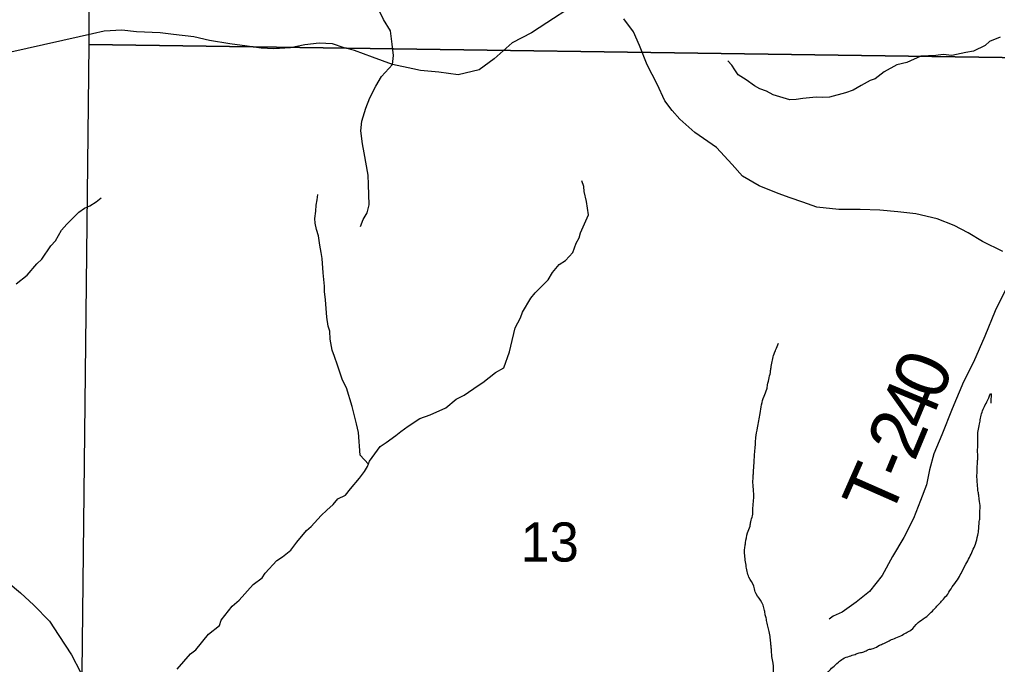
# Model space of a CAD drawing. Extents: x 0 to 191, y 0 to 55.
# Drawn here: x 147.937 to 148.459, y 19.108 to 19.453 of the extents above; entities that cross this region are included whole.
import ezdxf

# ---------------------------------------------------------------- set-up
doc = ezdxf.new("R2010")
doc.units = 0
for name, color, linetype in [('GM_X_Corporation', 7, 'Continuous'), ('GM_X_County_Road', 7, 'Continuous'), ('GM_X_Minor_River', 7, 'Continuous'), ('GM_X_Section_Text', 7, 'Continuous'), ('GM_X_Township_Road', 7, 'Continuous'), ('GM_X_Township_Road_Text', 7, 'Continuous')]:
    doc.layers.add(name, color=color, linetype=linetype)

msp = doc.modelspace()

# ---------------------------------------------------------------- linework, layer by layer
at = {"layer": 'GM_X_Corporation'}
for points in [[(147.97486, 19.94949), (148.48051, 19.94079), (148.47431, 19.43234), (147.97418, 19.43959)], [(147.97418, 19.43959), (148.47431, 19.43234), (148.4672, 18.92122), (147.9684, 18.92831)]]:
    msp.add_lwpolyline(points, close=True, dxfattribs=at)
at = {"layer": 'GM_X_County_Road'}
for points in [[(148.23233, 19.45998), (148.21871, 19.4511), (148.21042, 19.44577), (148.20007, 19.44042), (148.19059, 19.43185), (148.18259, 19.42593), (148.17134, 19.42324), (148.16098, 19.42475), (148.15121, 19.42564), (148.14707, 19.42652), (148.13612, 19.42889), (148.12546, 19.43274), (148.11599, 19.43629), (148.11036, 19.43777), (148.10414, 19.43985), (148.09704, 19.44014), (148.08934, 19.43925), (148.08164, 19.43777), (148.07276, 19.43718), (148.06595, 19.43748), (148.05855, 19.43866), (148.04938, 19.43985), (148.03842, 19.44162), (148.03013, 19.44369), (148.01918, 19.44488), (148.01208, 19.44577), (147.99935, 19.44636), (147.99165, 19.44725), (147.98218, 19.44665), (147.97596, 19.44517), (147.96885, 19.44369), (147.92178, 19.43304)], [(148.46235, 19.32883), (148.4514, 19.33416), (148.4437, 19.3389), (148.4363, 19.34274), (148.42712, 19.3463), (148.41587, 19.34896), (148.40611, 19.35015), (148.39663, 19.35103), (148.38597, 19.35133), (148.37473, 19.35133), (148.36288, 19.35251), (148.35548, 19.35518), (148.34867, 19.35755), (148.34216, 19.35991), (148.3321, 19.36406), (148.32321, 19.36909), (148.31759, 19.37531), (148.3093, 19.38449), (148.29775, 19.39248), (148.28976, 19.39958), (148.28562, 19.40432), (148.28177, 19.40935), (148.27762, 19.41823), (148.27229, 19.4286), (148.26815, 19.43896), (148.26489, 19.44636), (148.25986, 19.45317)], [(147.93096, 19.15209), (147.93747, 19.14647), (147.94458, 19.13996), (147.95287, 19.13137), (147.9579, 19.12367), (147.96471, 19.11331), (147.96945, 19.10414), (147.97625, 19.09437), (147.97848, 19.08974)]]:
    msp.add_lwpolyline(points, dxfattribs=at)
at = {"layer": 'GM_X_Minor_River'}
for points in [[(148.46085, 19.44351), (148.45521, 19.44115), (148.45278, 19.43903), (148.44658, 19.4359), (148.44243, 19.43527), (148.43507, 19.43365), (148.43033, 19.43416), (148.42656, 19.43372), (148.41843, 19.43323), (148.41091, 19.42989), (148.40563, 19.42868), (148.39887, 19.42497), (148.394, 19.42111), (148.39137, 19.42031), (148.38667, 19.41758), (148.38236, 19.41505), (148.37822, 19.41366), (148.36973, 19.41146), (148.36576, 19.41121), (148.36254, 19.41136), (148.35536, 19.41069), (148.35178, 19.41006), (148.34856, 19.41002), (148.33963, 19.41256), (148.336, 19.4146), (148.33239, 19.41588), (148.32953, 19.41736), (148.32513, 19.42072), (148.32093, 19.42332), (148.31918, 19.42595), (148.31744, 19.4284), (148.31533, 19.43084)], [(148.0211, 19.10578), (148.02836, 19.11386), (148.03117, 19.11599), (148.03786, 19.12444), (148.04384, 19.12909), (148.04475, 19.13195), (148.0505, 19.13944), (148.05424, 19.14253), (148.06169, 19.151), (148.06656, 19.15449), (148.06823, 19.15698), (148.07437, 19.16372), (148.07737, 19.16566), (148.08186, 19.16933), (148.08501, 19.17356), (148.09022, 19.1799), (148.09284, 19.18203), (148.09805, 19.1878), (148.10104, 19.19069), (148.10459, 19.19378), (148.107, 19.19667), (148.11114, 19.19863), (148.11374, 19.20208), (148.11857, 19.20785), (148.12117, 19.21131), (148.12284, 19.21399), (148.12393, 19.21686), (148.12968, 19.22473), (148.13287, 19.22686), (148.13792, 19.23054), (148.14073, 19.23267), (148.14466, 19.23558), (148.15085, 19.23965), (148.1563, 19.24163), (148.16477, 19.24536), (148.17019, 19.25), (148.17451, 19.25215), (148.182, 19.25738), (148.18444, 19.25894), (148.19117, 19.26416), (148.19568, 19.26669), (148.19877, 19.27529), (148.19948, 19.27834), (148.2018, 19.28806), (148.20456, 19.29342), (148.20565, 19.29648), (148.21008, 19.30395), (148.2125, 19.30683), (148.2194, 19.31377), (148.22161, 19.3176), (148.22533, 19.32203), (148.22871, 19.32416), (148.23262, 19.3284), (148.23425, 19.33336), (148.23591, 19.33624), (148.23663, 19.33891), (148.23956, 19.34522), (148.24084, 19.34847), (148.23979, 19.35567), (148.23858, 19.36098), (148.23835, 19.36363), (148.23736, 19.36666)], [(147.93519, 19.3117), (147.94099, 19.31634), (147.9462, 19.32231), (147.94881, 19.32481), (147.95363, 19.33191), (147.95624, 19.33461), (147.95937, 19.34036), (147.96217, 19.34344), (147.96869, 19.34999), (147.97169, 19.35212), (147.97451, 19.3533), (147.97789, 19.35544), (147.9805, 19.35756)], [(148.12333, 19.21529), (148.11896, 19.22002), (148.11803, 19.23217), (148.11701, 19.2369), (148.11461, 19.24599), (148.11162, 19.25602), (148.10948, 19.26017), (148.1069, 19.26811), (148.10513, 19.27284), (148.10395, 19.27624), (148.10291, 19.28212), (148.10266, 19.2863), (148.10187, 19.28895), (148.10104, 19.29388), (148.10034, 19.30299), (148.09989, 19.30754), (148.09985, 19.31039), (148.09918, 19.31742), (148.09869, 19.3252), (148.09807, 19.32842), (148.09745, 19.33221), (148.09662, 19.33733), (148.09562, 19.34074), (148.09481, 19.34396), (148.09478, 19.34662), (148.09529, 19.35043), (148.09543, 19.35366), (148.09596, 19.35652), (148.09629, 19.35937)]]:
    msp.add_lwpolyline(points, dxfattribs=at)
for points in [[(148.30674, 18.99239), (148.30879, 18.99734), (148.31066, 19.00191), (148.31216, 19.00439), (148.31309, 19.00762), (148.31439, 19.01143), (148.31494, 19.01371), (148.31643, 19.0177), (148.31772, 19.02265), (148.31903, 19.02589), (148.32071, 19.03007), (148.32239, 19.03388), (148.32389, 19.03693), (148.32463, 19.0394), (148.32555, 19.04283), (148.32704, 19.04777), (148.32815, 19.0512), (148.32889, 19.05424), (148.33019, 19.05748), (148.33055, 19.06033), (148.33148, 19.06318), (148.33222, 19.06641), (148.33314, 19.07059), (148.33388, 19.07326), (148.33481, 19.07592), (148.33555, 19.0784), (148.33629, 19.08163), (148.33683, 19.08467), (148.33739, 19.08695), (148.33849, 19.09133), (148.33884, 19.09588), (148.33919, 19.09987), (148.33956, 19.10234), (148.33951, 19.10899), (148.33892, 19.1124), (148.33871, 19.11525), (148.3385, 19.11753), (148.33829, 19.11999), (148.33789, 19.12322), (148.3373, 19.12663), (148.33652, 19.12947), (148.33593, 19.13251), (148.33534, 19.13478), (148.33495, 19.13706), (148.33282, 19.14255), (148.32994, 19.14709), (148.32916, 19.15012), (148.32666, 19.15485), (148.3251, 19.1613), (148.32429, 19.16851), (148.32446, 19.17098), (148.32483, 19.17326), (148.32593, 19.17858), (148.32723, 19.1822), (148.32759, 19.18448), (148.32852, 19.18771), (148.32869, 19.19075), (148.32904, 19.19512), (148.3292, 19.19892), (148.32899, 19.20214), (148.32878, 19.20518), (148.32894, 19.20955), (148.32911, 19.21202), (148.32945, 19.21715), (148.32962, 19.22019), (148.32979, 19.22265), (148.33015, 19.22626), (148.33031, 19.22949), (148.33123, 19.23463), (148.33196, 19.23843), (148.33269, 19.24242), (148.33342, 19.24698), (148.33471, 19.25155), (148.3362, 19.25536), (148.33657, 19.25763), (148.33749, 19.26144), (148.33822, 19.26524), (148.33859, 19.26752), (148.34006, 19.27418), (148.34099, 19.27646), (148.34248, 19.27989)], [(148.33252, 19.06778), (148.33863, 19.07234), (148.33956, 19.07462), (148.34448, 19.07674), (148.34674, 19.0798), (148.34994, 19.08343), (148.35408, 19.08763), (148.35634, 19.08973), (148.35954, 19.09355), (148.36255, 19.09737), (148.36462, 19.09985), (148.36707, 19.10195), (148.36914, 19.10444), (148.3714, 19.10673), (148.37442, 19.10941), (148.37687, 19.11132), (148.38028, 19.11267), (148.38331, 19.11364), (148.38558, 19.11442), (148.38804, 19.115), (148.3905, 19.11616), (148.39297, 19.11674), (148.39637, 19.11847), (148.39864, 19.11944), (148.40431, 19.12213), (148.40772, 19.12349), (148.41055, 19.12521), (148.4132, 19.12656), (148.41697, 19.13057), (148.42074, 19.13325), (148.42395, 19.13612), (148.42659, 19.1388), (148.43054, 19.14319), (148.4328, 19.14586), (148.43524, 19.14968), (148.43806, 19.15349), (148.43993, 19.15692), (148.44255, 19.16188), (148.44443, 19.16531), (148.44611, 19.16892), (148.4476, 19.17254), (148.4489, 19.1773), (148.44944, 19.18072), (148.44961, 19.18395), (148.44997, 19.18661), (148.44995, 19.18908), (148.45012, 19.19211), (148.44971, 19.19648), (148.44931, 19.19932), (148.44891, 19.20179), (148.4487, 19.20483), (148.44849, 19.20748), (148.44848, 19.21033), (148.44864, 19.21432), (148.44881, 19.21717), (148.44898, 19.21964), (148.44877, 19.2221), (148.44894, 19.22457), (148.44891, 19.22913), (148.44907, 19.23312), (148.44981, 19.23673), (148.45036, 19.23977), (148.4524, 19.24605), (148.45427, 19.24967), (148.45576, 19.2531), (148.4558, 19.24778)]]:
    msp.add_spline(points, degree=3, dxfattribs=at)
at = {"layer": 'GM_X_Township_Road'}
for points in [[(148.13612, 19.42889), (148.13671, 19.43363), (148.13599, 19.43972), (148.13514, 19.44685), (148.13138, 19.45287), (148.12842, 19.45909), (148.12863, 19.46472), (148.1302, 19.47922), (148.1297, 19.49267), (148.13019, 19.49724), (148.13045, 19.50371), (148.13169, 19.50906), (148.13593, 19.51598), (148.13929, 19.51946), (148.1436, 19.52277), (148.14734, 19.52625), (148.15121, 19.53298), (148.15431, 19.54007), (148.15543, 19.54503), (148.15574, 19.54639)], [(148.1191, 19.34233), (148.12056, 19.34596), (148.12258, 19.34961), (148.12365, 19.35381), (148.12345, 19.36464), (148.12317, 19.36977), (148.12106, 19.3817), (148.12021, 19.38644), (148.11933, 19.39346), (148.1198, 19.3986), (148.12196, 19.40548), (148.12414, 19.41103), (148.12726, 19.41717), (148.1304, 19.42236), (148.13612, 19.42889)], [(148.47123, 19.32232), (148.46487, 19.31088), (148.45809, 19.29727), (148.45263, 19.28368), (148.44661, 19.2697), (148.44129, 19.25934), (148.43528, 19.24479), (148.42964, 19.231), (148.42545, 19.22086), (148.42313, 19.21231), (148.42157, 19.20425), (148.4183, 19.19583), (148.41449, 19.18626), (148.40935, 19.1761), (148.40326, 19.16592), (148.39774, 19.15575), (148.39106, 19.14726), (148.38394, 19.14144), (148.37644, 19.13617), (148.37154, 19.13399), (148.36947, 19.13244)]]:
    msp.add_lwpolyline(points, dxfattribs=at)

# ---------------------------------------------------------------- texts
at = {"layer": 'GM_X_Section_Text'}
msp.add_text('13', height=0.020928, rotation=0, dxfattribs=at).set_placement((148.20463, 19.16321))
at = {"layer": 'GM_X_Township_Road_Text'}
for s, rotation, p in [('0', 67.3966, (148.42837, 19.24823)), ('4', 67.3966, (148.42169, 19.2322)), ('2', 67.3919, (148.41502, 19.21617)), ('-', 67.361, (148.41056, 19.20548)), ('T', 66.2139, (148.40176, 19.18551))]:
    msp.add_text(s, height=0.02841, rotation=rotation, dxfattribs=at).set_placement(p)

doc.saveas('drawing.dxf')
